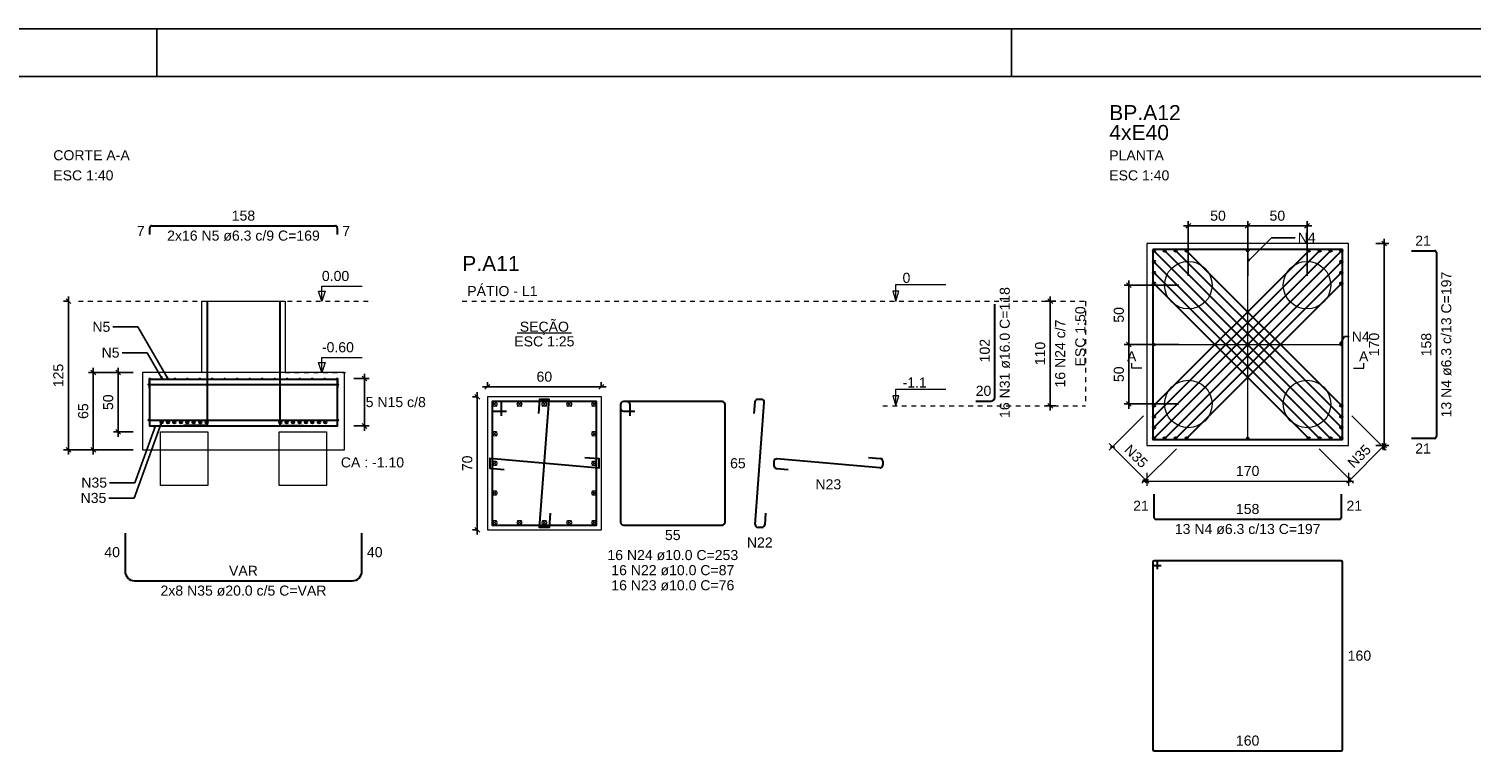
# Model space of a CAD drawing. Header units: millimetres. Extents: x 10 to 1250, y -62 to 528.
# Tile 800 of 909: x 710 to 741, y 113 to 128. Entities that reach past the tile are written whole.
import ezdxf

# ---------------------------------------------------------------- set-up
doc = ezdxf.new("R2010")
doc.units = ezdxf.units.MM
doc.header["$LTSCALE"] = 0.05
doc.linetypes.add('DOT', pattern=[6.35, 0, -6.35])
for name, color, linetype, lineweight in [('Descrição da armadura', 7, 'Continuous', 5), ('DT-Arm de distribuição', 5, 'Continuous', 5), ('DT-Barras na forma', 2, 'Continuous', 30), ('DT-Barras no corte', 5, 'Continuous', 5), ('DT-Barras rebatidas', 2, 'Continuous', 30), ('DT-Cotas', 9, 'Continuous', 5), ('DT-Forma', 5, 'Continuous', 5), ('DT-Pontilhado', 9, 'DOT', 5), ('DT-Textos', 7, 'Continuous', 5), ('DT-Título', 3, 'Continuous', 20), ('Textos armaduras', 7, 'Continuous', 5)]:
    doc.layers.add(name, color=color, linetype=linetype, lineweight=lineweight)
doc.layers.add('FOLHA_PADRÃO', color=7, linetype='Continuous')
doc.styles.add('Arial', font='arial.ttf')
doc.styles.get("Standard").update_dxf_attribs({"font": 'arial.ttf'})
doc.dimstyles.get("Standard").update_dxf_attribs({"dimtxt": 0.18, "dimasz": 0.18, "dimexe": 0.18, "dimexo": 0.0625, "dimgap": 0.1, "dimtad": 1, "dimzin": 0, "dimdsep": 46, "dimtxsty": 'Standard', "dimblk": 'OBLIQUE', "dimcen": 0.1, "dimadec": 0, "dimazin": 0, "dimtfac": 1, "dimtofl": 0, "dimtmove": 0, "dimatfit": 3, "dimldrblk": 'OBLIQUE', "dimfxl": 1, "dimtolj": 1, "dimtzin": 0, "dimarcsym": 1})
doc.dimstyles.new('UM_25.000000', dxfattribs={"dimtxt": 0.18, "dimasz": 0.1, "dimexe": 0.1, "dimexo": 0.2, "dimgap": 0, "dimtad": 1, "dimtih": 1, "dimtoh": 1, "dimdec": 1, "dimlfac": 25, "dimzin": 0, "dimdsep": 46, "dimtxsty": 'Standard', "dimcen": 0.09, "dimdle": 0.1, "dimadec": 1, "dimazin": 2, "dimtfac": 1, "dimtdec": 4, "dimtofl": 0, "dimtmove": 0, "dimatfit": 3, "dimfxl": 1, "dimtolj": 1, "dimarcsym": 0})
doc.dimstyles.new('UM_40.000000', dxfattribs={"dimtxt": 0.18, "dimasz": 0.1, "dimexe": 0.1, "dimexo": 0.2, "dimgap": 0, "dimtad": 1, "dimtih": 1, "dimtoh": 1, "dimdec": 1, "dimlfac": 40, "dimzin": 0, "dimdsep": 46, "dimtxsty": 'Standard', "dimcen": 0.09, "dimdle": 0.1, "dimadec": 1, "dimazin": 2, "dimtfac": 1, "dimtdec": 4, "dimtofl": 0, "dimtmove": 0, "dimatfit": 3, "dimfxl": 1, "dimtolj": 1, "dimarcsym": 0})
doc.dimstyles.new('UM_50.000000', dxfattribs={"dimtxt": 0.18, "dimasz": 0.1, "dimexe": 0.1, "dimexo": 0.2, "dimgap": 0.1, "dimtad": 1, "dimdec": 1, "dimlfac": 50, "dimzin": 0, "dimdsep": 46, "dimtxsty": 'Standard', "dimblk": 'OBLIQUE', "dimcen": 0.09, "dimdle": 0.1, "dimadec": 1, "dimazin": 2, "dimtfac": 1, "dimtdec": 1, "dimtofl": 0, "dimtmove": 0, "dimatfit": 3, "dimldrblk": 'OBLIQUE', "dimfxl": 1, "dimtolj": 1, "dimarcsym": 1})

# ---------------------------------------------------------------- blocks, each defined once
blk = doc.blocks.new('_Oblique')
at = {"color": 0, "linetype": 'ByBlock', "lineweight": -2}
blk.add_line((-0.5, -0.5), (0.5, 0.5), dxfattribs=at)
blk = doc.blocks.new('*D1017')
at = {"layer": 'Defpoints', "color": 0, "transparency": 16777216}
for p in [(720.111, 120.186), (719.9, 117.386), (720.111, 117.386)]:
    blk.add_point(p, dxfattribs=at)
at = {"layer": 'DT-Cotas', "color": 0, "lineweight": -2, "transparency": 16777216}
for p, q in [((719.9, 120.286), (719.9, 117.286)), ((719.911, 120.186), (719.8, 120.186)), ((719.911, 117.386), (719.8, 117.386))]:
    blk.add_line(p, q, dxfattribs=at)
at = {"layer": 'DT-Cotas', "color": 0, "lineweight": -2, "transparency": 16777216, "xscale": 0.1, "yscale": 0.1, "zscale": 0.1}
for p, rotation in [((719.9, 120.186), 90), ((719.9, 117.386), 270)]:
    blk.add_blockref('_Oblique', p, dxfattribs=dict(at, rotation=rotation))
at = {"layer": 'DT-Cotas', "transparency": 16777216, "insert": (719.688, 118.786), "char_height": 0.2118, "attachment_point": 5, "rotation": 90, "style": 'Arial'}
blk.add_mtext('\\A1;70', dxfattribs=at)
blk = doc.blocks.new('*D1018')
at = {"layer": 'Defpoints', "color": 0, "transparency": 16777216}
for p in [(722.511, 120.398), (720.111, 120.186), (722.511, 120.186)]:
    blk.add_point(p, dxfattribs=at)
at = {"layer": 'DT-Cotas', "color": 0, "lineweight": -2, "transparency": 16777216}
for p, q in [((720.011, 120.398), (722.611, 120.398)), ((720.111, 120.386), (720.111, 120.498)), ((722.511, 120.386), (722.511, 120.498))]:
    blk.add_line(p, q, dxfattribs=at)
at = {"layer": 'DT-Cotas', "color": 0, "lineweight": -2, "transparency": 16777216, "xscale": 0.1, "yscale": 0.1, "zscale": 0.1, "rotation": 180}
blk.add_blockref('_Oblique', (720.111, 120.398), dxfattribs=at)
at = {"layer": 'DT-Cotas', "color": 0, "lineweight": -2, "transparency": 16777216, "xscale": 0.1, "yscale": 0.1, "zscale": 0.1}
blk.add_blockref('_Oblique', (722.511, 120.398), dxfattribs=at)
at = {"layer": 'DT-Cotas', "transparency": 16777216, "insert": (721.311, 120.61), "char_height": 0.2118, "attachment_point": 5, "rotation": 0.0057, "style": 'Arial'}
blk.add_mtext('\\A1;60', dxfattribs=at)
blk = doc.blocks.new('*D1019')
at = {"layer": 'Defpoints', "color": 0, "transparency": 16777216}
for p in [(731.965, 122.198), (732.282, 122.198), (732.282, 119.998)]:
    blk.add_point(p, dxfattribs=at)
at = {"layer": 'DT-Cotas', "color": 0, "lineweight": -2, "transparency": 16777216}
for p, q in [((732.082, 122.198), (731.865, 122.198)), ((731.965, 119.898), (731.965, 122.298)), ((732.082, 119.998), (731.865, 119.998))]:
    blk.add_line(p, q, dxfattribs=at)
at = {"layer": 'DT-Cotas', "color": 0, "lineweight": -2, "transparency": 16777216, "xscale": 0.1, "yscale": 0.1, "zscale": 0.1}
for p, rotation in [((731.965, 122.198), 90), ((731.965, 119.998), 270)]:
    blk.add_blockref('_Oblique', p, dxfattribs=dict(at, rotation=rotation))
blk = doc.blocks.new('*D1020')
at = {"layer": 'Defpoints', "color": 0, "transparency": 16777216}
for p in [(731.965, 122.198), (732.282, 122.198), (732.282, 119.998)]:
    blk.add_point(p, dxfattribs=at)
at = {"layer": 'DT-Cotas', "color": 0, "lineweight": -2, "transparency": 16777216}
for p, q in [((732.082, 122.198), (731.865, 122.198)), ((731.965, 119.898), (731.965, 122.298)), ((732.082, 119.998), (731.865, 119.998))]:
    blk.add_line(p, q, dxfattribs=at)
at = {"layer": 'DT-Cotas', "color": 0, "lineweight": -2, "transparency": 16777216, "xscale": 0.1, "yscale": 0.1, "zscale": 0.1}
for p, rotation in [((731.965, 122.198), 90), ((731.965, 119.998), 270)]:
    blk.add_blockref('_Oblique', p, dxfattribs=dict(at, rotation=rotation))
blk = doc.blocks.new('*D1021')
at = {"layer": 'Defpoints', "color": 0, "transparency": 16777216}
for p in [(731.965, 122.198), (732.282, 122.198), (732.282, 119.998)]:
    blk.add_point(p, dxfattribs=at)
at = {"layer": 'DT-Cotas', "color": 0, "lineweight": -2, "transparency": 16777216}
for p, q in [((732.082, 122.198), (731.865, 122.198)), ((731.965, 119.898), (731.965, 122.298)), ((732.082, 119.998), (731.865, 119.998))]:
    blk.add_line(p, q, dxfattribs=at)
at = {"layer": 'DT-Cotas', "color": 0, "lineweight": -2, "transparency": 16777216, "xscale": 0.1, "yscale": 0.1, "zscale": 0.1}
for p, rotation in [((731.965, 122.198), 90), ((731.965, 119.998), 270)]:
    blk.add_blockref('_Oblique', p, dxfattribs=dict(at, rotation=rotation))
blk = doc.blocks.new('*D994')
at = {"layer": 'Defpoints', "color": 0, "transparency": 16777216}
for p in [(712.851, 120.698), (712.339, 119.448), (712.851, 119.448)]:
    blk.add_point(p, dxfattribs=at)
at = {"layer": 'DT-Cotas', "color": 0, "lineweight": -2, "transparency": 16777216}
for p, q in [((712.651, 120.698), (712.239, 120.698)), ((712.339, 120.798), (712.339, 119.348)), ((712.651, 119.448), (712.239, 119.448))]:
    blk.add_line(p, q, dxfattribs=at)
at = {"layer": 'DT-Cotas', "color": 0, "lineweight": -2, "transparency": 16777216, "xscale": 0.1, "yscale": 0.1, "zscale": 0.1}
for p, rotation in [((712.339, 120.698), 90), ((712.339, 119.448), 270)]:
    blk.add_blockref('_Oblique', p, dxfattribs=dict(at, rotation=rotation))
at = {"layer": 'DT-Cotas', "transparency": 16777216, "insert": (712.127, 120.073), "char_height": 0.2118, "attachment_point": 5, "rotation": 90, "style": 'Arial'}
blk.add_mtext('\\A1;50', dxfattribs=at)
blk = doc.blocks.new('*D995')
at = {"layer": 'Defpoints', "color": 0, "transparency": 16777216}
for p in [(712.851, 120.698), (711.814, 119.073), (712.851, 119.073)]:
    blk.add_point(p, dxfattribs=at)
at = {"layer": 'DT-Cotas', "color": 0, "lineweight": -2, "transparency": 16777216}
for p, q in [((712.651, 120.698), (711.714, 120.698)), ((711.814, 120.798), (711.814, 118.973)), ((712.651, 119.073), (711.714, 119.073))]:
    blk.add_line(p, q, dxfattribs=at)
at = {"layer": 'DT-Cotas', "color": 0, "lineweight": -2, "transparency": 16777216, "xscale": 0.1, "yscale": 0.1, "zscale": 0.1}
for p, rotation in [((711.814, 120.698), 90), ((711.814, 119.073), 270)]:
    blk.add_blockref('_Oblique', p, dxfattribs=dict(at, rotation=rotation))
at = {"layer": 'DT-Cotas', "transparency": 16777216, "insert": (711.602, 119.886), "char_height": 0.2118, "attachment_point": 5, "rotation": 90, "style": 'Arial'}
blk.add_mtext('\\A1;65', dxfattribs=at)
blk = doc.blocks.new('*D996')
at = {"layer": 'Defpoints', "color": 0, "transparency": 16777216}
for p in [(711.501, 122.198), (711.289, 119.073), (712.851, 119.073)]:
    blk.add_point(p, dxfattribs=at)
at = {"layer": 'DT-Cotas', "color": 0, "lineweight": -2, "transparency": 16777216}
for p, q in [((711.301, 122.198), (711.189, 122.198)), ((711.289, 122.298), (711.289, 118.973)), ((712.651, 119.073), (711.189, 119.073))]:
    blk.add_line(p, q, dxfattribs=at)
at = {"layer": 'DT-Cotas', "color": 0, "lineweight": -2, "transparency": 16777216, "xscale": 0.1, "yscale": 0.1, "zscale": 0.1}
for p, rotation in [((711.289, 122.198), 90), ((711.289, 119.073), 270)]:
    blk.add_blockref('_Oblique', p, dxfattribs=dict(at, rotation=rotation))
at = {"layer": 'DT-Cotas', "transparency": 16777216, "insert": (711.077, 120.636), "char_height": 0.2118, "attachment_point": 5, "rotation": 90, "style": 'Arial'}
blk.add_mtext('\\A1;125', dxfattribs=at)
blk = doc.blocks.new('*D997')
at = {"layer": 'Defpoints', "color": 0, "transparency": 16777216}
for p in [(717.101, 120.573), (717.101, 119.573), (717.524, 119.573)]:
    blk.add_point(p, dxfattribs=at)
at = {"layer": 'DT-Cotas', "color": 0, "lineweight": -2, "transparency": 16777216}
for p, q in [((717.301, 120.573), (717.624, 120.573)), ((717.524, 120.673), (717.524, 119.473)), ((717.301, 119.573), (717.624, 119.573))]:
    blk.add_line(p, q, dxfattribs=at)
at = {"layer": 'DT-Cotas', "color": 0, "lineweight": -2, "transparency": 16777216, "xscale": 0.1, "yscale": 0.1, "zscale": 0.1}
for p, rotation in [((717.524, 120.573), 90), ((717.524, 119.573), 270)]:
    blk.add_blockref('_Oblique', p, dxfattribs=dict(at, rotation=rotation))
blk = doc.blocks.new('*D1003')
at = {"layer": 'Defpoints', "color": 0, "transparency": 16777216}
for p in [(736.121, 123.787), (734.871, 122.537), (736.121, 122.537)]:
    blk.add_point(p, dxfattribs=at)
at = {"layer": 'DT-Cotas', "color": 0, "lineweight": -2, "transparency": 16777216}
for p, q in [((734.771, 123.787), (736.221, 123.787)), ((734.871, 122.737), (734.871, 123.887)), ((736.121, 122.737), (736.121, 123.887))]:
    blk.add_line(p, q, dxfattribs=at)
at = {"layer": 'DT-Cotas', "color": 0, "lineweight": -2, "transparency": 16777216, "xscale": 0.1, "yscale": 0.1, "zscale": 0.1, "rotation": 180}
blk.add_blockref('_Oblique', (734.871, 123.787), dxfattribs=at)
at = {"layer": 'DT-Cotas', "color": 0, "lineweight": -2, "transparency": 16777216, "xscale": 0.1, "yscale": 0.1, "zscale": 0.1}
blk.add_blockref('_Oblique', (736.121, 123.787), dxfattribs=at)
at = {"layer": 'DT-Cotas', "transparency": 16777216, "insert": (735.496, 123.998), "char_height": 0.2118, "attachment_point": 5, "rotation": 0.0057, "style": 'Arial'}
blk.add_mtext('\\A1;50', dxfattribs=at)
blk = doc.blocks.new('*D1004')
at = {"layer": 'Defpoints', "color": 0, "transparency": 16777216}
for p in [(736.121, 123.787), (736.121, 122.537), (737.371, 122.537)]:
    blk.add_point(p, dxfattribs=at)
at = {"layer": 'DT-Cotas', "color": 0, "lineweight": -2, "transparency": 16777216}
for p, q in [((737.471, 123.787), (736.021, 123.787)), ((736.121, 122.737), (736.121, 123.887)), ((737.371, 122.737), (737.371, 123.887))]:
    blk.add_line(p, q, dxfattribs=at)
at = {"layer": 'DT-Cotas', "color": 0, "lineweight": -2, "transparency": 16777216, "xscale": 0.1, "yscale": 0.1, "zscale": 0.1, "rotation": 180}
blk.add_blockref('_Oblique', (736.121, 123.787), dxfattribs=at)
at = {"layer": 'DT-Cotas', "color": 0, "lineweight": -2, "transparency": 16777216, "xscale": 0.1, "yscale": 0.1, "zscale": 0.1}
blk.add_blockref('_Oblique', (737.371, 123.787), dxfattribs=at)
at = {"layer": 'DT-Cotas', "transparency": 16777216, "insert": (736.746, 123.998), "char_height": 0.2118, "attachment_point": 5, "rotation": 0.0057, "style": 'Arial'}
blk.add_mtext('\\A1;50', dxfattribs=at)
blk = doc.blocks.new('*D1005')
at = {"layer": 'Defpoints', "color": 0, "transparency": 16777216}
for p in [(734.871, 122.537), (733.621, 121.287), (734.871, 121.287)]:
    blk.add_point(p, dxfattribs=at)
at = {"layer": 'DT-Cotas', "color": 0, "lineweight": -2, "transparency": 16777216}
for p, q in [((734.671, 122.537), (733.521, 122.537)), ((733.621, 122.637), (733.621, 121.187)), ((734.671, 121.287), (733.521, 121.287))]:
    blk.add_line(p, q, dxfattribs=at)
at = {"layer": 'DT-Cotas', "color": 0, "lineweight": -2, "transparency": 16777216, "xscale": 0.1, "yscale": 0.1, "zscale": 0.1}
for p, rotation in [((733.621, 122.537), 90), ((733.621, 121.287), 270)]:
    blk.add_blockref('_Oblique', p, dxfattribs=dict(at, rotation=rotation))
at = {"layer": 'DT-Cotas', "transparency": 16777216, "insert": (733.409, 121.912), "char_height": 0.2118, "attachment_point": 5, "rotation": 90, "style": 'Arial'}
blk.add_mtext('\\A1;50', dxfattribs=at)
blk = doc.blocks.new('*D1006')
at = {"layer": 'Defpoints', "color": 0, "transparency": 16777216}
for p in [(733.621, 121.287), (734.871, 121.287), (734.871, 120.037)]:
    blk.add_point(p, dxfattribs=at)
at = {"layer": 'DT-Cotas', "color": 0, "lineweight": -2, "transparency": 16777216}
for p, q in [((734.671, 121.287), (733.521, 121.287)), ((733.621, 119.937), (733.621, 121.387)), ((734.671, 120.037), (733.521, 120.037))]:
    blk.add_line(p, q, dxfattribs=at)
at = {"layer": 'DT-Cotas', "color": 0, "lineweight": -2, "transparency": 16777216, "xscale": 0.1, "yscale": 0.1, "zscale": 0.1}
for p, rotation in [((733.621, 121.287), 90), ((733.621, 120.037), 270)]:
    blk.add_blockref('_Oblique', p, dxfattribs=dict(at, rotation=rotation))
at = {"layer": 'DT-Cotas', "transparency": 16777216, "insert": (733.409, 120.662), "char_height": 0.2118, "attachment_point": 5, "rotation": 90, "style": 'Arial'}
blk.add_mtext('\\A1;50', dxfattribs=at)
blk = doc.blocks.new('*D1007')
at = {"layer": 'Defpoints', "color": 0, "transparency": 16777216}
for p in [(738.621, 123.412), (738.996, 123.412), (738.621, 119.162)]:
    blk.add_point(p, dxfattribs=at)
at = {"layer": 'DT-Cotas', "color": 0, "lineweight": -2, "transparency": 16777216}
for p, q in [((738.821, 123.412), (739.096, 123.412)), ((738.996, 119.062), (738.996, 123.512)), ((738.821, 119.162), (739.096, 119.162))]:
    blk.add_line(p, q, dxfattribs=at)
at = {"layer": 'DT-Cotas', "color": 0, "lineweight": -2, "transparency": 16777216, "xscale": 0.1, "yscale": 0.1, "zscale": 0.1}
for p, rotation in [((738.996, 123.412), 90), ((738.996, 119.162), 270)]:
    blk.add_blockref('_Oblique', p, dxfattribs=dict(at, rotation=rotation))
at = {"layer": 'DT-Cotas', "transparency": 16777216, "insert": (738.784, 121.287), "char_height": 0.2118, "attachment_point": 5, "rotation": 90, "style": 'Arial'}
blk.add_mtext('\\A1;170', dxfattribs=at)
blk = doc.blocks.new('A1')
at = {"layer": 'FOLHA_PADRÃO', "color": 1, "linetype": 'Continuous'}
for points in [[(-84.1, 0), (0, 0), (0, 59.4), (-84.1, 59.4), (-84.1, 0)], [(-72.5, 59.4), (-72.5, 58.408)], [(-54.5, 59.4), (-54.5, 58.408)]]:
    blk.add_lwpolyline(points, dxfattribs=at)
at = {"layer": 'FOLHA_PADRÃO', "color": 6, "linetype": 'Continuous'}
blk.add_lwpolyline([(-83.1, 58.4), (-1, 58.4), (-1, 1), (-83.1, 1), (-83.1, 58.4)], dxfattribs=at)

msp = doc.modelspace()

# ---------------------------------------------------------------- linework, layer by layer
at = {"layer": 'DT-Arm de distribuição'}
for p, q in [((736.1213, 119.3116), (736.1213, 123.2616)), ((734.1463, 121.2866), (738.0963, 121.2866))]:
    msp.add_line(p, q, dxfattribs=at)
for centre in [(736.1213, 123.2616), (734.1463, 121.2866), (738.0963, 121.2866), (736.1213, 119.3116)]:
    msp.add_circle(centre, 0.025, dxfattribs=at)
at = {"layer": 'DT-Barras na forma'}
for p, q in [((734.1463, 123.2616), (738.0963, 119.3116)), ((734.1463, 120.001), (737.4068, 123.2616)), ((734.1463, 119.7712), (737.6367, 123.2616)), ((734.1463, 119.5414), (737.8665, 123.2616)), ((734.1463, 119.3116), (738.0963, 123.2616)), ((734.1463, 123.0318), (737.8665, 119.3116)), ((734.3761, 123.2616), (738.0963, 119.5414)), ((734.3761, 119.3116), (738.0963, 123.0318)), ((734.6059, 123.2616), (738.0963, 119.7712)), ((734.8357, 123.2616), (738.0963, 120.001)), ((734.1463, 122.802), (737.6367, 119.3116)), ((734.6059, 119.3116), (738.0963, 122.802)), ((734.1463, 122.5722), (737.4068, 119.3116)), ((734.8357, 119.3116), (738.0963, 122.5722)), ((712.9856, 120.4481), (716.9656, 120.4481)), ((712.9856, 119.6981), (716.9656, 119.6981))]:
    msp.add_line(p, q, dxfattribs=at)
msp.add_lwpolyline([(734.1213, 123.2866), (734.1213, 119.2866), (738.1213, 119.2866), (738.1213, 123.2866), (734.1213, 123.2866)], close=True, dxfattribs=at)
for points in [[(714.2131, 122.1981), (714.2131, 119.5856), (713.7131, 119.5856)], [(715.7381, 122.1981), (715.7381, 119.5856), (716.2381, 119.5856)], [(712.9956, 120.5731), (712.9956, 119.5731), (716.9556, 119.5731), (716.9556, 120.5731)], [(712.9956, 120.3762), (712.9956, 120.5574), (716.9556, 120.5574), (716.9556, 120.3762)], [(720.4115, 119.786), (720.4115, 120.086), (720.2115, 120.086), (720.2115, 117.486), (722.4115, 117.486), (722.4115, 120.086), (720.2115, 120.086), (720.2115, 119.886), (720.5115, 119.886)], [(721.4337, 117.7372), (721.4115, 117.438), (721.2115, 117.438), (721.4115, 120.134), (721.2115, 120.134), (721.1893, 119.8348)], [(722.1606, 118.912), (722.4595, 118.886), (722.4595, 118.686), (720.1635, 118.886), (720.1635, 118.686), (720.4624, 118.66)]]:
    msp.add_lwpolyline(points, dxfattribs=at)
for centre, radius in [((734.1463, 123.2616), 0.025), ((734.1463, 123.0318), 0.025), ((734.3761, 123.2616), 0.025), ((734.6059, 123.2616), 0.025), ((734.8357, 123.2616), 0.025), ((737.4068, 123.2616), 0.025), ((737.6367, 123.2616), 0.025), ((737.8665, 123.2616), 0.025), ((738.0963, 123.2616), 0.025), ((738.0963, 123.0318), 0.025), ((734.1463, 122.802), 0.025), ((738.0963, 122.802), 0.025), ((734.1463, 122.5722), 0.025), ((738.0963, 122.5722), 0.025), ((712.9956, 120.5731), 0), ((712.9956, 120.5731), 0), ((713.0035, 120.5652), 0.00788), ((713.2664, 120.5652), 0.00788), ((713.5294, 120.5652), 0.00788), ((713.7923, 120.5652), 0.00788), ((714.0553, 120.5652), 0.00788), ((714.3182, 120.5652), 0.00788), ((714.5812, 120.5652), 0.00788), ((714.8441, 120.5652), 0.00788), ((715.1071, 120.5652), 0.00788), ((715.37, 120.5652), 0.00788), ((715.633, 120.5652), 0.00788), ((715.8959, 120.5652), 0.00788), ((716.1589, 120.5652), 0.00788), ((716.4218, 120.5652), 0.00788), ((716.6848, 120.5652), 0.00788), ((716.9477, 120.5652), 0.00788), ((712.9856, 120.4481), 0.01), ((716.9656, 120.4481), 0.01), ((734.1463, 120.001), 0.025), ((738.0963, 120.001), 0.025), ((712.9856, 119.6981), 0.01), ((713.2506, 119.6481), 0.025), ((713.3863, 119.6481), 0.025), ((713.522, 119.6481), 0.025), ((713.6577, 119.6481), 0.025), ((713.7934, 119.6481), 0.025), ((713.9291, 119.6481), 0.025), ((714.0649, 119.6481), 0.025), ((714.2006, 119.6481), 0.025), ((715.7506, 119.6481), 0.025), ((715.8863, 119.6481), 0.025), ((716.022, 119.6481), 0.025), ((716.1577, 119.6481), 0.025), ((716.2934, 119.6481), 0.025), ((716.4291, 119.6481), 0.025), ((716.5649, 119.6481), 0.025), ((716.7006, 119.6481), 0.025), ((716.9656, 119.6981), 0.01), ((734.1463, 119.7712), 0.025), ((738.0963, 119.7712), 0.025), ((734.1463, 119.5414), 0.025), ((738.0963, 119.5414), 0.025), ((734.1463, 119.3116), 0.025), ((734.3761, 119.3116), 0.025), ((734.6059, 119.3116), 0.025), ((734.8357, 119.3116), 0.025), ((737.4068, 119.3116), 0.025), ((737.6367, 119.3116), 0.025), ((737.8665, 119.3116), 0.025), ((738.0963, 119.3116), 0.025)]:
    msp.add_circle(centre, radius, dxfattribs=at)
at = {"layer": 'DT-Barras no corte'}
for p, q in [((720.2155, 119.986), (720.3115, 120.082)), ((720.2155, 120.082), (720.3115, 119.986)), ((720.7395, 119.986), (720.8355, 120.082)), ((720.7395, 120.082), (720.8355, 119.986)), ((721.2635, 119.986), (721.3595, 120.082)), ((721.2635, 120.082), (721.3595, 119.986)), ((721.7875, 119.986), (721.8835, 120.082)), ((721.7875, 120.082), (721.8835, 119.986)), ((722.3115, 119.986), (722.4075, 120.082)), ((722.3115, 120.082), (722.4075, 119.986)), ((720.2155, 119.362), (720.3115, 119.458)), ((720.2155, 119.458), (720.3115, 119.362)), ((722.3115, 119.362), (722.4075, 119.458)), ((722.3115, 119.458), (722.4075, 119.362)), ((720.2155, 118.738), (720.3115, 118.834)), ((720.2155, 118.834), (720.3115, 118.738)), ((722.3115, 118.738), (722.4075, 118.834)), ((722.3115, 118.834), (722.4075, 118.738)), ((720.2155, 118.114), (720.3115, 118.21)), ((720.2155, 118.21), (720.3115, 118.114)), ((722.3115, 118.114), (722.4075, 118.21)), ((722.3115, 118.21), (722.4075, 118.114)), ((720.2155, 117.49), (720.3115, 117.586)), ((720.2155, 117.586), (720.3115, 117.49)), ((720.7395, 117.49), (720.8355, 117.586)), ((720.7395, 117.586), (720.8355, 117.49)), ((721.2635, 117.49), (721.3595, 117.586)), ((721.2635, 117.586), (721.3595, 117.49)), ((721.7875, 117.49), (721.8835, 117.586)), ((721.7875, 117.586), (721.8835, 117.49)), ((722.3115, 117.49), (722.4075, 117.586)), ((722.3115, 117.586), (722.4075, 117.49))]:
    msp.add_line(p, q, dxfattribs=at)
for centre in [(720.2635, 120.034), (720.7875, 120.034), (721.3115, 120.034), (721.8355, 120.034), (722.3595, 120.034), (720.2635, 119.41), (722.3595, 119.41), (720.2635, 118.786), (722.3595, 118.786), (720.2635, 118.162), (722.3595, 118.162), (720.2635, 117.538), (720.7875, 117.538), (721.3115, 117.538), (721.8355, 117.538), (722.3595, 117.538)]:
    msp.add_circle(centre, 0.048, dxfattribs=at)
at = {"layer": 'DT-Barras rebatidas'}
for p, q in [((713.0006, 123.6055), (713.0006, 123.7472)), ((713.04, 123.7866), (716.9112, 123.7866)), ((716.9506, 123.7472), (716.9506, 123.6055)), ((739.5713, 123.2616), (740.0573, 123.2616)), ((740.0967, 123.2222), (740.0967, 119.351)), ((730.7996, 120.1781), (730.7996, 122.1401)), ((722.9161, 120.026), (722.9161, 117.546)), ((722.9161, 120.026), (722.9161, 119.946)), ((723.0561, 120.086), (722.9761, 120.086)), ((725.0561, 120.086), (722.9761, 120.086)), ((723.1161, 119.786), (723.1161, 120.026)), ((725.1161, 117.546), (725.1161, 120.026)), ((725.7433, 120.0785), (725.7252, 119.8348)), ((725.7522, 117.5025), (725.9426, 120.0696)), ((725.8828, 120.134), (725.8031, 120.134)), ((730.3996, 120.0981), (730.7196, 120.0981)), ((722.9761, 119.886), (723.2161, 119.886)), ((740.0573, 119.3116), (739.5713, 119.3116)), ((726.1429, 118.8206), (726.1429, 118.741)), ((728.3737, 118.6917), (726.2081, 118.8803)), ((728.14, 118.912), (728.3841, 118.8908)), ((728.4389, 118.831), (728.4389, 118.7515)), ((726.1977, 118.6812), (726.4418, 118.66)), ((734.1463, 118.1366), (734.1463, 117.6506)), ((738.0963, 117.6506), (738.0963, 118.1366)), ((725.9696, 117.7372), (725.9515, 117.4936)), ((734.1856, 117.6112), (738.0569, 117.6112)), ((712.4822, 117.3146), (712.4822, 116.5146)), ((717.4689, 116.5146), (717.4689, 117.3146)), ((722.9761, 117.486), (725.0561, 117.486)), ((725.8917, 117.438), (725.812, 117.438)), ((734.1213, 116.7066), (734.1213, 112.7666)), ((734.1213, 116.7066), (734.1213, 116.6666)), ((734.1913, 116.7366), (734.1513, 116.7366)), ((738.0913, 116.7366), (734.1513, 116.7366)), ((734.1513, 116.6366), (734.2963, 116.6366)), ((734.2213, 116.5616), (734.2213, 116.7066)), ((738.1213, 112.7666), (738.1213, 116.7066)), ((712.6822, 116.3146), (717.2689, 116.3146)), ((734.1513, 112.7366), (738.0913, 112.7366))]:
    msp.add_line(p, q, dxfattribs=at)
for centre, radius, start, end in [((713.04, 123.7472), 0.0394, 90, 180), ((716.9112, 123.7472), 0.0394, 0, 90), ((740.0573, 123.2222), 0.0394, 0, 90), ((722.9761, 120.026), 0.06, 90, 180), ((722.9761, 120.026), 0.06, 90, 180), ((723.0561, 120.026), 0.06, 0, 90), ((725.0561, 120.026), 0.06, 0, 90), ((725.8031, 120.074), 0.06, 90, 175.75734), ((725.8828, 120.074), 0.06, 355.75734, 90), ((730.7196, 120.1781), 0.08, 270, 0), ((722.9761, 119.946), 0.06, 180, 270), ((740.0573, 119.351), 0.0394, 270, 0), ((726.2029, 118.8206), 0.06, 85.02164, 180), ((728.3789, 118.7515), 0.06, 265.02164, 0), ((728.3789, 118.831), 0.06, 0, 85.02164), ((726.2029, 118.741), 0.06, 180, 265.02164), ((722.9761, 117.546), 0.06, 180, 270), ((725.0561, 117.546), 0.06, 270, 0), ((734.1856, 117.6506), 0.0394, 180, 270), ((738.0569, 117.6506), 0.0394, 270, 0), ((725.812, 117.498), 0.06, 175.75734, 270), ((725.8917, 117.498), 0.06, 270, 355.75734), ((734.1513, 116.7066), 0.03, 90, 180), ((734.1513, 116.7066), 0.03, 90, 180), ((734.1513, 116.6666), 0.03, 180, 270), ((734.1913, 116.7066), 0.03, 0, 90), ((738.0913, 116.7066), 0.03, 0, 90), ((712.6822, 116.5146), 0.2, 180, 270), ((717.2689, 116.5146), 0.2, 270, 0), ((734.1513, 112.7666), 0.03, 180, 270), ((738.0913, 112.7666), 0.03, 270, 0)]:
    msp.add_arc(centre, radius, start, end, dxfattribs=at)
at = {"layer": 'DT-Cotas'}
for p, q in [((733.9299, 119.7846), (733.2058, 119.0606)), ((738.3127, 119.7846), (739.0367, 119.0606)), ((734.0367, 118.3712), (733.2058, 119.202)), ((733.2266, 119.1313), (733.3266, 119.1313)), ((734.6193, 119.0952), (733.8953, 118.3712)), ((737.6233, 119.0952), (738.3473, 118.3712)), ((739.0367, 119.202), (738.2058, 118.3712)), ((738.966, 119.0813), (738.966, 119.1813)), ((734.0316, 118.447), (733.9609, 118.3763)), ((733.9963, 118.5866), (733.9963, 118.3116)), ((738.2816, 118.447), (738.2109, 118.3763)), ((738.2463, 118.5866), (738.2463, 118.3116)), ((738.2766, 118.3919), (738.2766, 118.4919)), ((733.8963, 118.4116), (738.3463, 118.4116)), ((733.916, 118.4419), (734.016, 118.4419))]:
    msp.add_line(p, q, dxfattribs=at)
at = {"layer": 'DT-Forma'}
for points in [[(733.9963, 123.4116), (733.9963, 119.1616), (738.2463, 119.1616), (738.2463, 123.4116), (733.9963, 123.4116)], [(714.1006, 120.6981), (714.1006, 122.1981), (715.8506, 122.1981), (715.8506, 120.6981), (714.1006, 120.6981)], [(712.8506, 120.6981), (712.8506, 119.0731), (717.1006, 119.0731), (717.1006, 120.6981), (712.8506, 120.6981)], [(720.1115, 117.386), (722.5115, 117.386), (722.5115, 120.186), (720.1115, 120.186), (720.1115, 117.386)], [(713.2256, 118.3231), (713.2256, 119.4481), (714.2256, 119.4481), (714.2256, 118.3231), (713.2256, 118.3231)], [(715.7256, 118.3231), (715.7256, 119.4481), (716.7256, 119.4481), (716.7256, 118.3231), (715.7256, 118.3231)]]:
    msp.add_lwpolyline(points, close=True, dxfattribs=at)
for centre in [(734.8713, 122.5366), (737.3713, 122.5366), (734.8713, 120.0366), (737.3713, 120.0366)]:
    msp.add_circle(centre, 0.5, dxfattribs=at)
at = {"layer": 'DT-Pontilhado', "ltscale": 0.2}
for p, q in [((711.5006, 122.1981), (717.7006, 122.1981)), ((719.582, 122.1981), (732.7058, 122.1981)), ((732.7058, 122.1981), (732.7058, 119.9981)), ((715.8506, 120.6981), (717.1214, 120.6981)), ((728.4389, 119.9981), (732.7058, 119.9981))]:
    msp.add_line(p, q, dxfattribs=at)
at = {"layer": 'DT-Textos'}
msp.add_line((720.7393, 121.5309), (721.8837, 121.5309), dxfattribs=at)
for points in [[(716.6978, 122.4099), (716.6272, 122.1981), (716.5566, 122.4099), (716.6978, 122.4099)], [(716.6978, 120.9099), (716.6272, 120.6981), (716.5566, 120.9099), (716.6978, 120.9099)]]:
    msp.add_lwpolyline(points, close=True, dxfattribs=at)
for points in [[(716.6272, 122.1981), (716.6272, 122.5158), (717.4744, 122.5158)], [(728.7142, 122.1981), (728.7778, 122.4099), (728.6507, 122.4099), (728.7142, 122.1981), (728.7142, 122.5481), (729.7642, 122.5481)], [(716.6272, 120.6981), (716.6272, 121.0158), (717.4744, 121.0158)], [(733.8904, 120.7866), (733.6786, 120.7866), (733.6786, 120.8925)], [(738.3522, 120.7866), (738.564, 120.7866), (738.564, 120.8925)], [(728.7142, 119.9981), (728.7778, 120.2099), (728.6507, 120.2099), (728.7142, 119.9981), (728.7142, 120.3481), (729.7642, 120.3481)]]:
    msp.add_lwpolyline(points, dxfattribs=at)

# ---------------------------------------------------------------- block references
msp.add_blockref('A1', (785.6489, 68.5322))

# ---------------------------------------------------------------- texts
at = {"layer": 'Descrição da armadura', "linetype": 'Continuous', "char_height": 0.2118, "attachment_point": 8, "line_spacing_factor": 0.798, "style": 'Arial'}
for s, insert, width in [('2x16 N5 ø6.3 c/9 C=169', (714.9756, 123.4689), 6.447545), ('5 N15 c/8', (718.1824, 119.9672), 2.507973), ('N23', (727.2909, 118.2364), 1.088351), ('13 N4 ø6.3 c/13 C=197', (736.1213, 117.2935), 6.150907), ('N22', (725.8474, 117.0144), 1.088351), ('16 N24 ø10.0 C=253', (724.0161, 116.7447), 5.524605), ('16 N22 ø10.0 C=87', (724.0161, 116.427), 5.130386), ('16 N23 ø10.0 C=76', (724.0161, 116.1093), 5.130386), ('2x8 N35 ø20.0 c/5 C=VAR', (714.9756, 115.9969), 7.007509)]:
    msp.add_mtext(s, dxfattribs=dict(at, insert=insert, width=width))
for s, insert, width, rotation in [('13 N4 ø6.3 c/13 C=197', (740.4144, 121.2866), 6.150907, 90), ('16 N31 ø16.0 C=118', (731.1173, 121.1191), 5.524605, 90), ('16 N24 c/7', (732.2822, 121.0981), 2.869342, 90), ('N35', (733.6962, 118.8615), 1.088351, 315), ('N35', (738.5464, 118.8615), 1.088351, 45)]:
    msp.add_mtext(s, dxfattribs=dict(at, insert=insert, width=width, rotation=rotation))
at = {"layer": 'DT-Cotas', "linetype": 'Continuous', "char_height": 0.2118, "line_spacing_factor": 0.798, "style": 'Arial'}
for s, insert, width, attachment_point in [('N4', (737.1742, 123.4307), 0.758398, 7), ('N5', (712.1722, 121.552), 0.758398, 9), ('N4', (738.3117, 121.3474), 0.758398, 7), ('N5', (712.3663, 121.0096), 0.758398, 9), ('170', (736.1213, 118.5175), 0.977612, 8), ('N35', (712.1035, 118.2731), 1.088351, 9), ('N35', (712.0886, 117.95), 1.088351, 9)]:
    msp.add_mtext(s, dxfattribs=dict(at, insert=insert, width=width, attachment_point=attachment_point))
at = {"layer": 'DT-Cotas', "linetype": 'Continuous', "insert": (731.8586, 121.0981), "char_height": 0.2118, "width": 0.989858, "attachment_point": 8, "rotation": 90, "line_spacing_factor": 0.798, "style": 'Arial'}
msp.add_mtext('110', dxfattribs=at)
at = {"layer": 'DT-Textos', "line_spacing_factor": 0.798, "style": 'Arial'}
for s, insert, char_height, width, attachment_point in [('4xE40', (733.2058, 125.5869), 0.3177, 2.768993, 7), ('CORTE A-A', (710.9711, 125.1633), 0.2118, 3.190327, 7), ('PLANTA', (733.2058, 125.1633), 0.2118, 2.279377, 7), ('ESC 1:40', (710.9711, 124.7397), 0.2118, 2.507973, 7), ('ESC 1:40', (733.2058, 124.7397), 0.2118, 2.507973, 7), ('0.00', (716.6272, 122.6217), 0.2118, 1.140404, 7), ('0', (728.8542, 122.5831), 0.2118, 0.325871, 7), ('-0.60', (716.6272, 121.1217), 0.2118, 1.335526, 7), ('A', (733.6786, 120.9349), 0.2118, 0.390816, 8), ('A', (738.564, 120.9349), 0.2118, 0.390816, 8), ('-1.1', (728.8542, 120.3831), 0.2118, 1.009655, 7), ('CA : -1.10', (717.0256, 118.6981), 0.2118, 2.637863, 7)]:
    msp.add_mtext(s, dxfattribs=dict(at, insert=insert, char_height=char_height, width=width, attachment_point=attachment_point))
at = {"layer": 'DT-Textos', "linetype": 'Continuous', "char_height": 0.2118, "line_spacing_factor": 0.798, "style": 'Arial'}
for s, insert, width, attachment_point in [('PÁTIO - L1', (719.6879, 122.304), 2.930546, 7), ('SEÇÃO', (721.3111, 121.4926), 2.051353, 8), ('ESC 1:25', (721.3115, 121.245), 2.507973, 8)]:
    msp.add_mtext(s, dxfattribs=dict(at, insert=insert, width=width, attachment_point=attachment_point))
at = {"layer": 'DT-Textos', "linetype": 'Continuous', "insert": (732.7058, 122.0922), "char_height": 0.2118, "width": 2.507973, "attachment_point": 9, "rotation": 90, "line_spacing_factor": 0.798, "style": 'Arial'}
msp.add_mtext('ESC 1:50', dxfattribs=at)
at = {"layer": 'DT-Título', "insert": (733.2058, 126.0105), "char_height": 0.3177, "width": 3.311634, "attachment_point": 7, "line_spacing_factor": 0.798, "style": 'Arial'}
msp.add_mtext('BP.A12', dxfattribs=at)
at = {"layer": 'DT-Título', "linetype": 'Continuous', "insert": (719.582, 122.8335), "char_height": 0.3177, "width": 2.660275, "attachment_point": 7, "line_spacing_factor": 0.798, "style": 'Arial'}
msp.add_mtext('P.A11', dxfattribs=at)
at = {"layer": 'Textos armaduras', "linetype": 'Continuous', "char_height": 0.2118, "attachment_point": 7, "line_spacing_factor": 0.798, "style": 'Arial'}
for s, insert, width in [('158', (714.7281, 123.8925), 0.989858), ('7', (712.7297, 123.5705), 0.329953), ('7', (717.0565, 123.5705), 0.329953), ('21', (739.6493, 123.3675), 0.659905), ('20', (730.3947, 120.204), 0.659905), ('21', (739.6493, 118.9939), 0.659905), ('65', (725.222, 118.6801), 0.659905), ('21', (733.7104, 117.7877), 0.659905), ('158', (735.8738, 117.7171), 0.989858), ('21', (738.2022, 117.7877), 0.659905), ('55', (723.8511, 117.1683), 0.659905), ('40', (712.0464, 116.8087), 0.659905), ('40', (717.5748, 116.8087), 0.659905), ('VAR', (714.6706, 116.4205), 1.219869), ('160', (738.2272, 114.6307), 0.989858), ('160', (735.8738, 112.8425), 0.989858)]:
    msp.add_mtext(s, dxfattribs=dict(at, insert=insert, width=width))
at = {"layer": 'Textos armaduras', "linetype": 'Continuous', "char_height": 0.2118, "width": 0.989858, "attachment_point": 7, "rotation": 90, "line_spacing_factor": 0.798, "style": 'Arial'}
for s, insert in [('158', (739.9908, 121.0392)), ('102', (730.6937, 120.9117))]:
    msp.add_mtext(s, dxfattribs=dict(at, insert=insert))

# ---------------------------------------------------------------- dimensions: what is measured, and where the dimension line sits
at = {"layer": 'DT-Cotas'}
for base, p1, p2, dimstyle, override, picture, middle in [((736.1213, 123.7866), (734.8713, 122.5366), (736.1213, 122.5366), 'UM_40.000000', {"dimtxt": 0.2118, "dimasz": 0.1, "dimexe": 0.1, "dimexo": 0.2, "dimtad": 1, "dimtih": 0, "dimtoh": 0, "dimdec": 1, "dimlfac": 40, "dimzin": 8, "dimtxsty": 'Arial', "dimblk": 'Oblique', "dimblk1": 'Oblique', "dimblk2": 'Oblique', "dimsah": 1, "dimdle": 0.1, "dimse1": 0, "dimse2": 0, "dimclrt": 256, "dimadec": 1, "dimazin": 3, "dimtmove": 2, "dimldrblk": 'Oblique'}, '*D1003', (735.4963, 123.9984)), ((736.1213, 123.7866), (737.3713, 122.5366), (736.1213, 122.5366), 'UM_40.000000', {"dimtxt": 0.2118, "dimasz": 0.1, "dimexe": 0.1, "dimexo": 0.2, "dimtad": 1, "dimtih": 0, "dimtoh": 0, "dimdec": 1, "dimlfac": 40, "dimzin": 8, "dimtxsty": 'Arial', "dimblk": 'Oblique', "dimblk1": 'Oblique', "dimblk2": 'Oblique', "dimsah": 1, "dimdle": 0.1, "dimse1": 0, "dimse2": 0, "dimclrt": 256, "dimadec": 1, "dimazin": 3, "dimtmove": 2, "dimldrblk": 'Oblique'}, '*D1004', (736.7463, 123.9984)), ((722.5115, 120.3978), (720.1115, 120.186), (722.5115, 120.186), 'UM_25.000000', {"dimtxt": 0.2118, "dimasz": 0.1, "dimexe": 0.1, "dimexo": 0.2, "dimtad": 1, "dimtih": 0, "dimtoh": 0, "dimdec": 1, "dimlfac": 25, "dimzin": 8, "dimtxsty": 'Arial', "dimblk": 'Oblique', "dimblk1": 'Oblique', "dimblk2": 'Oblique', "dimsah": 1, "dimdle": 0.1, "dimse1": 0, "dimse2": 0, "dimclrt": 256, "dimadec": 1, "dimazin": 3, "dimtmove": 2, "dimldrblk": 'Oblique'}, '*D1018', (721.3115, 120.6096))]:
    dim = msp.add_linear_dim(base=base, p1=p1, p2=p2, dimstyle=dimstyle, override=override, dxfattribs=at)
    dim.commit()
    dim.dimension.update_dxf_attribs({"geometry": picture, "text_midpoint": middle, "dimtype": 160, "text_rotation": 0.00573})
for base, p1, p2, dimstyle, override, picture, middle in [((738.9963, 123.4116), (738.6213, 119.1616), (738.6213, 123.4116), 'UM_40.000000', {"dimtxt": 0.2118, "dimasz": 0.1, "dimexe": 0.1, "dimexo": 0.2, "dimtad": 1, "dimtih": 0, "dimtoh": 0, "dimdec": 1, "dimlfac": 40, "dimzin": 8, "dimtxsty": 'Arial', "dimblk": 'Oblique', "dimblk1": 'Oblique', "dimblk2": 'Oblique', "dimsah": 1, "dimdle": 0.1, "dimse1": 0, "dimse2": 0, "dimclrt": 256, "dimadec": 1, "dimazin": 3, "dimtmove": 2, "dimldrblk": 'Oblique'}, '*D1007', (738.7845, 121.2866)), ((733.6213, 121.2866), (734.8713, 122.5366), (734.8713, 121.2866), 'UM_40.000000', {"dimtxt": 0.2118, "dimasz": 0.1, "dimexe": 0.1, "dimexo": 0.2, "dimtad": 1, "dimtih": 0, "dimtoh": 0, "dimdec": 1, "dimlfac": 40, "dimzin": 8, "dimtxsty": 'Arial', "dimblk": 'Oblique', "dimblk1": 'Oblique', "dimblk2": 'Oblique', "dimsah": 1, "dimdle": 0.1, "dimse1": 0, "dimse2": 0, "dimclrt": 256, "dimadec": 1, "dimazin": 3, "dimtmove": 2, "dimldrblk": 'Oblique'}, '*D1005', (733.4095, 121.9116)), ((711.2888, 119.0731), (711.5006, 122.1981), (712.8506, 119.0731), 'UM_40.000000', {"dimtxt": 0.2118, "dimasz": 0.1, "dimexe": 0.1, "dimexo": 0.2, "dimtad": 1, "dimtih": 0, "dimtoh": 0, "dimdec": 1, "dimlfac": 40, "dimzin": 8, "dimtxsty": 'Arial', "dimblk": 'Oblique', "dimblk1": 'Oblique', "dimblk2": 'Oblique', "dimsah": 1, "dimdle": 0.1, "dimse1": 0, "dimse2": 0, "dimclrt": 256, "dimadec": 1, "dimazin": 3, "dimtmove": 2, "dimldrblk": 'Oblique'}, '*D996', (711.077, 120.6356)), ((733.6213, 121.2866), (734.8713, 120.0366), (734.8713, 121.2866), 'UM_40.000000', {"dimtxt": 0.2118, "dimasz": 0.1, "dimexe": 0.1, "dimexo": 0.2, "dimtad": 1, "dimtih": 0, "dimtoh": 0, "dimdec": 1, "dimlfac": 40, "dimzin": 8, "dimtxsty": 'Arial', "dimblk": 'Oblique', "dimblk1": 'Oblique', "dimblk2": 'Oblique', "dimsah": 1, "dimdle": 0.1, "dimse1": 0, "dimse2": 0, "dimclrt": 256, "dimadec": 1, "dimazin": 3, "dimtmove": 2, "dimldrblk": 'Oblique'}, '*D1006', (733.4095, 120.6616)), ((711.8138, 119.0731), (712.8506, 120.6981), (712.8506, 119.0731), 'UM_40.000000', {"dimtxt": 0.2118, "dimasz": 0.1, "dimexe": 0.1, "dimexo": 0.2, "dimtad": 1, "dimtih": 0, "dimtoh": 0, "dimdec": 1, "dimlfac": 40, "dimzin": 8, "dimtxsty": 'Arial', "dimblk": 'Oblique', "dimblk1": 'Oblique', "dimblk2": 'Oblique', "dimsah": 1, "dimdle": 0.1, "dimse1": 0, "dimse2": 0, "dimclrt": 256, "dimadec": 1, "dimazin": 3, "dimtmove": 2, "dimldrblk": 'Oblique'}, '*D995', (711.602, 119.8856)), ((712.3388, 119.4481), (712.8506, 120.6981), (712.8506, 119.4481), 'UM_40.000000', {"dimtxt": 0.2118, "dimasz": 0.1, "dimexe": 0.1, "dimexo": 0.2, "dimtad": 1, "dimtih": 0, "dimtoh": 0, "dimdec": 1, "dimlfac": 40, "dimzin": 8, "dimtxsty": 'Arial', "dimblk": 'Oblique', "dimblk1": 'Oblique', "dimblk2": 'Oblique', "dimsah": 1, "dimdle": 0.1, "dimse1": 0, "dimse2": 0, "dimclrt": 256, "dimadec": 1, "dimazin": 3, "dimtmove": 2, "dimldrblk": 'Oblique'}, '*D994', (712.127, 120.0731)), ((719.8997, 117.386), (720.1115, 120.186), (720.1115, 117.386), 'UM_25.000000', {"dimtxt": 0.2118, "dimasz": 0.1, "dimexe": 0.1, "dimexo": 0.2, "dimtad": 1, "dimtih": 0, "dimtoh": 0, "dimdec": 1, "dimlfac": 25, "dimzin": 8, "dimtxsty": 'Arial', "dimblk": 'Oblique', "dimblk1": 'Oblique', "dimblk2": 'Oblique', "dimsah": 1, "dimdle": 0.1, "dimse1": 0, "dimse2": 0, "dimclrt": 256, "dimadec": 1, "dimazin": 3, "dimtmove": 2, "dimldrblk": 'Oblique'}, '*D1017', (719.6879, 118.786))]:
    dim = msp.add_linear_dim(base=base, p1=p1, p2=p2, angle=90, dimstyle=dimstyle, override=override, dxfattribs=at)
    dim.commit()
    dim.dimension.update_dxf_attribs({"geometry": picture, "text_midpoint": middle, "dimtype": 160, "text_rotation": 90})
for base, p1, p2, dimstyle, override, picture, middle in [((731.9645, 122.1981), (732.2822, 119.9981), (732.2822, 122.1981), 'UM_50.000000', {"dimtxt": 0.2118, "dimasz": 0.1, "dimexe": 0.1, "dimexo": 0.2, "dimtad": 1, "dimtih": 0, "dimtoh": 0, "dimdec": 1, "dimlfac": 50, "dimzin": 8, "dimtxsty": 'Arial', "dimblk": 'Oblique', "dimblk1": 'Oblique', "dimblk2": 'Oblique', "dimsah": 1, "dimdle": 0.1, "dimse1": 0, "dimse2": 0, "dimclrt": 256, "dimadec": 1, "dimazin": 3, "dimtmove": 2, "dimldrblk": 'Oblique'}, '*D1019', (731.7527, 121.0981)), ((731.9645, 122.1981), (732.2822, 119.9981), (732.2822, 122.1981), 'UM_50.000000', {"dimtxt": 0.2118, "dimasz": 0.1, "dimexe": 0.1, "dimexo": 0.2, "dimtad": 1, "dimtih": 0, "dimtoh": 0, "dimdec": 1, "dimlfac": 50, "dimzin": 8, "dimtxsty": 'Arial', "dimblk": 'Oblique', "dimblk1": 'Oblique', "dimblk2": 'Oblique', "dimsah": 1, "dimdle": 0.1, "dimse1": 0, "dimse2": 0, "dimclrt": 256, "dimadec": 1, "dimazin": 3, "dimtmove": 2, "dimldrblk": 'Oblique'}, '*D1020', (731.7527, 121.0981)), ((731.9645, 122.1981), (732.2822, 119.9981), (732.2822, 122.1981), 'UM_50.000000', {"dimtxt": 0.2118, "dimasz": 0.1, "dimexe": 0.1, "dimexo": 0.2, "dimtad": 1, "dimtih": 0, "dimtoh": 0, "dimdec": 1, "dimlfac": 50, "dimzin": 8, "dimtxsty": 'Arial', "dimblk": 'Oblique', "dimblk1": 'Oblique', "dimblk2": 'Oblique', "dimsah": 1, "dimdle": 0.1, "dimse1": 0, "dimse2": 0, "dimclrt": 256, "dimadec": 1, "dimazin": 3, "dimtmove": 2, "dimldrblk": 'Oblique'}, '*D1021', (731.7527, 121.0981)), ((717.5242, 119.5731), (717.1006, 120.5731), (717.1006, 119.5731), 'UM_40.000000', {"dimtxt": 0.2118, "dimasz": 0.1, "dimexe": 0.1, "dimexo": 0.2, "dimtad": 1, "dimtih": 0, "dimtoh": 0, "dimdec": 1, "dimlfac": 40, "dimzin": 8, "dimtxsty": 'Arial', "dimblk": 'Oblique', "dimblk1": 'Oblique', "dimblk2": 'Oblique', "dimsah": 1, "dimdle": 0.1, "dimse1": 0, "dimse2": 0, "dimclrt": 256, "dimadec": 1, "dimazin": 3, "dimtmove": 2, "dimldrblk": 'Oblique'}, '*D997', (717.3124, 120.0731))]:
    dim = msp.add_linear_dim(base=base, p1=p1, p2=p2, angle=90, text=' ', dimstyle=dimstyle, override=override, dxfattribs=at)
    dim.commit()
    dim.dimension.update_dxf_attribs({"geometry": picture, "text_midpoint": middle, "dimtype": 160, "text_rotation": 90})

# ---------------------------------------------------------------- leaders
for points in [[(736.1213, 123.0366), (736.6213, 123.5366), (737.1213, 123.5366)], [(713.39, 120.5574), (712.7546, 121.6579), (712.2251, 121.6579)], [(738.0588, 121.2866), (738.1588, 121.4533), (738.2588, 121.4533)], [(713.2664, 120.5652), (712.9487, 121.1155), (712.4192, 121.1155)], [(713.2506, 119.6481), (712.6711, 118.0559), (712.1416, 118.0559)], [(713.1206, 119.5731), (712.6859, 118.379), (712.1564, 118.379)]]:
    msp.add_leader(points, dimstyle='Standard', override={"dimasz": 0.05, "dimldrblk": 'Closed'}, dxfattribs=at)

doc.saveas('drawing.dxf')
